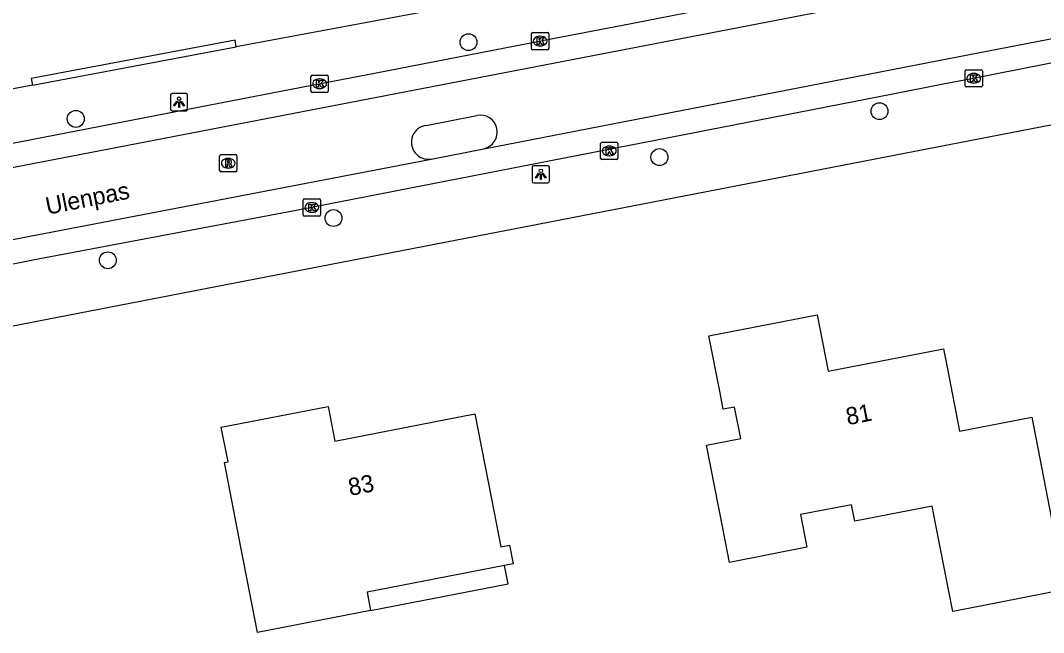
# Model space of a CAD drawing. Extents: x 157663 to 158496, y 379212 to 380934.
# Drawn here: x 158181.3 to 158240.5, y 380278.8 to 380314.2 of the extents above; entities that cross this region are included whole.
import ezdxf

# ---------------------------------------------------------------- set-up
doc = ezdxf.new("R2010")
doc.units = 0
for name, color, linetype in [('IMGEO_Boom', 7, 'Continuous'), ('IMGEO_Haag', 7, 'Continuous'), ('IMGEO_Kolk', 7, 'Continuous'), ('IMGEO_Lichtpunt', 7, 'Continuous'), ('IMGEO_Openbare_ruimte_label', 7, 'Continuous'), ('IMGEO_Pand', 7, 'Continuous'), ('IMGEO_Pand_nummerreeks', 7, 'Continuous'), ('IMGEO_Pand_overbouw', 7, 'Continuous'), ('IMGEO_Rijbaan_lokaal_gesloten', 7, 'Continuous'), ('IMGEO_Rioolput', 7, 'Continuous'), ('IMGEO_Voetpad_open', 7, 'Continuous')]:
    doc.layers.add(name, color=color, linetype=linetype)

msp = doc.modelspace()

# ---------------------------------------------------------------- linework, layer by layer
at = {"layer": 'IMGEO_Boom'}
for centre in [(158207.257, 380312.917), (158231.038, 380308.923), (158184.531, 380308.478), (158218.304, 380306.268), (158199.448, 380302.741), (158186.391, 380300.295)]:
    msp.add_circle(centre, 0.489, dxfattribs=at)
at = {"layer": 'IMGEO_Haag'}
msp.add_lwpolyline([(158193.821, 380312.639), (158193.747, 380313.032), (158181.95, 380310.819), (158182.024, 380310.426)], dxfattribs=at)
at = {"layer": 'IMGEO_Kolk'}
for p, q in [((158210.975, 380313.479), (158211.827, 380313.479)), ((158210.9, 380312.553), (158210.9, 380313.405)), ((158211.388, 380313.259), (158211.413, 380313.259)), ((158211.901, 380313.405), (158211.901, 380312.553)), ((158211.827, 380312.479), (158210.975, 380312.479)), ((158211.411, 380312.699), (158211.386, 380312.699)), ((158235.989, 380310.4), (158235.989, 380311.252)), ((158236.064, 380311.326), (158236.916, 380311.326)), ((158236.477, 380311.106), (158236.502, 380311.106)), ((158236.99, 380311.252), (158236.99, 380310.4)), ((158198.143, 380310.085), (158198.143, 380310.937)), ((158198.218, 380311.011), (158199.07, 380311.011)), ((158198.631, 380310.791), (158198.656, 380310.791)), ((158199.144, 380310.937), (158199.144, 380310.085)), ((158236.5, 380310.546), (158236.475, 380310.546)), ((158199.07, 380310.011), (158198.218, 380310.011)), ((158198.654, 380310.231), (158198.629, 380310.231)), ((158236.916, 380310.326), (158236.064, 380310.326)), ((158214.904, 380306.196), (158214.904, 380307.048)), ((158214.979, 380307.122), (158215.831, 380307.122)), ((158215.905, 380307.048), (158215.905, 380306.196)), ((158215.415, 380306.342), (158215.39, 380306.342)), ((158215.392, 380306.902), (158215.417, 380306.902)), ((158215.831, 380306.122), (158214.979, 380306.122)), ((158197.694, 380302.925), (158197.694, 380303.777)), ((158197.769, 380303.851), (158198.621, 380303.851)), ((158198.182, 380303.631), (158198.207, 380303.631)), ((158198.695, 380303.777), (158198.695, 380302.925)), ((158198.621, 380302.851), (158197.769, 380302.851)), ((158198.205, 380303.071), (158198.18, 380303.071))]:
    msp.add_line(p, q, dxfattribs=at)
for points in [[(158210.975, 380313.479), (158211.827, 380313.479)], [(158210.9, 380312.553), (158210.9, 380313.405)], [(158211.221, 380313.179), (158211.344, 380313.179), (158211.344, 380313.028), (158211.474, 380313.179), (158211.638, 380313.179), (158211.492, 380313.028), (158211.645, 380312.779), (158211.493, 380312.779), (158211.408, 380312.943), (158211.344, 380312.876), (158211.344, 380312.779), (158211.221, 380312.779), (158211.221, 380313.179)], [(158211.901, 380313.405), (158211.901, 380312.553)], [(158211.827, 380312.479), (158210.975, 380312.479)], [(158235.989, 380310.4), (158235.989, 380311.252)], [(158236.064, 380311.326), (158236.916, 380311.326)], [(158236.99, 380311.252), (158236.99, 380310.4)], [(158198.143, 380310.085), (158198.143, 380310.937)], [(158198.218, 380311.011), (158199.07, 380311.011)], [(158198.464, 380310.711), (158198.587, 380310.711), (158198.587, 380310.56), (158198.717, 380310.711), (158198.881, 380310.711), (158198.735, 380310.56), (158198.888, 380310.311), (158198.736, 380310.311), (158198.651, 380310.475), (158198.587, 380310.408), (158198.587, 380310.311), (158198.464, 380310.311), (158198.464, 380310.711)], [(158199.144, 380310.937), (158199.144, 380310.085)], [(158236.31, 380311.026), (158236.433, 380311.026), (158236.433, 380310.875), (158236.563, 380311.026), (158236.727, 380311.026), (158236.581, 380310.875), (158236.734, 380310.626), (158236.582, 380310.626), (158236.497, 380310.79), (158236.433, 380310.723), (158236.433, 380310.626), (158236.31, 380310.626), (158236.31, 380311.026)], [(158199.07, 380310.011), (158198.218, 380310.011)], [(158236.916, 380310.326), (158236.064, 380310.326)], [(158214.904, 380306.196), (158214.904, 380307.048)], [(158214.979, 380307.122), (158215.831, 380307.122)], [(158215.905, 380307.048), (158215.905, 380306.196)], [(158215.225, 380306.822), (158215.348, 380306.822), (158215.348, 380306.671), (158215.478, 380306.822), (158215.642, 380306.822), (158215.496, 380306.671), (158215.649, 380306.422), (158215.497, 380306.422), (158215.412, 380306.586), (158215.348, 380306.519), (158215.348, 380306.422), (158215.225, 380306.422), (158215.225, 380306.822)], [(158215.831, 380306.122), (158214.979, 380306.122)], [(158197.694, 380302.925), (158197.694, 380303.777)], [(158197.769, 380303.851), (158198.621, 380303.851)], [(158198.015, 380303.551), (158198.138, 380303.551), (158198.138, 380303.4), (158198.268, 380303.551), (158198.432, 380303.551), (158198.286, 380303.4), (158198.439, 380303.151), (158198.287, 380303.151), (158198.202, 380303.315), (158198.138, 380303.248), (158198.138, 380303.151), (158198.015, 380303.151), (158198.015, 380303.551)], [(158198.695, 380303.777), (158198.695, 380302.925)], [(158198.621, 380302.851), (158197.769, 380302.851)]]:
    msp.add_lwpolyline(points, dxfattribs=at)
for centre, start, end in [((158210.977, 380313.403), 91.55205, 178.44795), ((158210.977, 380313.403), 91.55205, 178.44795), ((158211.825, 380313.403), 1.55205, 88.44795), ((158211.825, 380313.403), 1.55205, 88.44795), ((158210.977, 380312.555), 181.55205, 268.44795), ((158210.977, 380312.555), 181.55205, 268.44795), ((158211.825, 380312.555), 271.55205, 358.44795), ((158211.825, 380312.555), 271.55205, 358.44795), ((158236.066, 380311.25), 91.55205, 178.44795), ((158236.066, 380311.25), 91.55205, 178.44795), ((158236.914, 380311.25), 1.55205, 88.44795), ((158236.914, 380311.25), 1.55205, 88.44795), ((158198.22, 380310.935), 91.55205, 178.44795), ((158198.22, 380310.935), 91.55205, 178.44795), ((158199.068, 380310.935), 1.55205, 88.44795), ((158199.068, 380310.935), 1.55205, 88.44795), ((158198.22, 380310.087), 181.55205, 268.44795), ((158198.22, 380310.087), 181.55205, 268.44795), ((158199.068, 380310.087), 271.55205, 358.44795), ((158199.068, 380310.087), 271.55205, 358.44795), ((158236.066, 380310.402), 181.55205, 268.44795), ((158236.066, 380310.402), 181.55205, 268.44795), ((158236.914, 380310.402), 271.55205, 358.44795), ((158236.914, 380310.402), 271.55205, 358.44795), ((158214.981, 380307.046), 91.55205, 178.44795), ((158214.981, 380307.046), 91.55205, 178.44795), ((158215.829, 380307.046), 1.55205, 88.44795), ((158215.829, 380307.046), 1.55205, 88.44795), ((158214.981, 380306.198), 181.55205, 268.44795), ((158214.981, 380306.198), 181.55205, 268.44795), ((158215.829, 380306.198), 271.55205, 358.44795), ((158215.829, 380306.198), 271.55205, 358.44795), ((158197.771, 380303.775), 91.55205, 178.44795), ((158197.771, 380303.775), 91.55205, 178.44795), ((158198.619, 380303.775), 1.55205, 88.44795), ((158198.619, 380303.775), 1.55205, 88.44795), ((158197.771, 380302.927), 181.55205, 268.44795), ((158197.771, 380302.927), 181.55205, 268.44795), ((158198.619, 380302.927), 271.55205, 358.44795), ((158198.619, 380302.927), 271.55205, 358.44795)]:
    msp.add_arc(centre, 0.0765, start, end, dxfattribs=at)
for centre, major_axis, ratio, start_param, end_param in [((158211.387, 380312.979), (-0.387, 0.002), 0.722429, 4.712389, 7.853982), ((158211.412, 380312.979), (-0.39, 0.002), 0.717154, 1.570796, 4.712389), ((158236.476, 380310.826), (-0.387, 0.002), 0.722429, 4.712389, 7.853982), ((158236.501, 380310.826), (-0.39, 0.002), 0.717154, 1.570796, 4.712389), ((158198.63, 380310.511), (-0.387, 0.002), 0.722429, 4.712389, 7.853982), ((158198.655, 380310.511), (-0.39, 0.002), 0.717154, 1.570796, 4.712389), ((158215.391, 380306.622), (-0.387, 0.002), 0.722429, 4.712389, 7.853982), ((158215.416, 380306.622), (-0.39, 0.002), 0.717154, 1.570796, 4.712389), ((158198.181, 380303.351), (-0.387, 0.002), 0.722429, 4.712389, 7.853982), ((158198.206, 380303.351), (-0.39, 0.002), 0.717154, 1.570796, 4.712389)]:
    msp.add_ellipse(centre, major_axis=major_axis, ratio=ratio, start_param=start_param, end_param=end_param, dxfattribs=at)
at = {"layer": 'IMGEO_Lichtpunt'}
for p, q in [((158190.913, 380309.944), (158190.105, 380309.944)), ((158190.913, 380309.944), (158190.105, 380309.944)), ((158190.011, 380309.849), (158190.011, 380309.042)), ((158190.011, 380309.849), (158190.011, 380309.042)), ((158191.007, 380309.042), (158191.007, 380309.849)), ((158191.007, 380309.042), (158191.007, 380309.849)), ((158190.105, 380308.948), (158190.913, 380308.948)), ((158190.105, 380308.948), (158190.913, 380308.948)), ((158211.843, 380305.771), (158211.035, 380305.771)), ((158211.843, 380305.771), (158211.035, 380305.771)), ((158210.941, 380305.676), (158210.941, 380304.869)), ((158210.941, 380305.676), (158210.941, 380304.869)), ((158211.937, 380304.869), (158211.937, 380305.676)), ((158211.937, 380304.869), (158211.937, 380305.676)), ((158211.035, 380304.775), (158211.843, 380304.775)), ((158211.035, 380304.775), (158211.843, 380304.775))]:
    msp.add_line(p, q, dxfattribs=at)
for points in [[(158190.385, 380309.513), (158190.424, 380309.485), (158190.236, 380309.223), (158190.198, 380309.25), (158190.385, 380309.513)], [(158190.487, 380309.465), (158190.534, 380309.465), (158190.534, 380309.143), (158190.487, 380309.143), (158190.487, 380309.465)], [(158190.597, 380309.485), (158190.635, 380309.512), (158190.822, 380309.25), (158190.783, 380309.222), (158190.597, 380309.485)], [(158211.315, 380305.34), (158211.354, 380305.312), (158211.166, 380305.05), (158211.128, 380305.077), (158211.315, 380305.34)], [(158211.417, 380305.292), (158211.464, 380305.292), (158211.464, 380304.97), (158211.417, 380304.97), (158211.417, 380305.292)], [(158211.527, 380305.312), (158211.565, 380305.339), (158211.752, 380305.077), (158211.713, 380305.049), (158211.527, 380305.312)]]:
    msp.add_lwpolyline(points, dxfattribs=at)
for centre in [(158190.51, 380309.647), (158211.44, 380305.474)]:
    msp.add_circle(centre, 0.0994, dxfattribs=at)
for centre, start, end in [((158190.105, 380309.849), 90, 180), ((158190.105, 380309.849), 90, 180), ((158190.913, 380309.849), 0, 90), ((158190.913, 380309.849), 0, 90), ((158190.105, 380309.042), 180, 270), ((158190.105, 380309.042), 180, 270), ((158190.913, 380309.042), 270, 0), ((158190.913, 380309.042), 270, 360), ((158211.035, 380305.676), 90, 180), ((158211.035, 380305.676), 90, 180), ((158211.843, 380305.676), 0, 90), ((158211.843, 380305.676), 0, 90), ((158211.035, 380304.869), 180, 270), ((158211.035, 380304.869), 180, 270), ((158211.843, 380304.869), 270, 0), ((158211.843, 380304.869), 270, 360)]:
    msp.add_arc(centre, 0.0946, start, end, dxfattribs=at)
at = {"layer": 'IMGEO_Pand'}
for points in [[(158234.287, 380285.074), (158234.093, 380286.069), (158229.606, 380285.196), (158229.42, 380286.152), (158226.472, 380285.579), (158226.84, 380283.689), (158222.355, 380282.815), (158221.99, 380284.692), (158221.034, 380289.599), (158223.007, 380289.983), (158222.654, 380291.799), (158221.999, 380291.672), (158221.814, 380292.622), (158221.173, 380295.92), (158227.441, 380297.14), (158228.077, 380293.873), (158234.747, 380295.171), (158234.953, 380294.112), (158235.673, 380290.414), (158239.844, 380291.226), (158241.788, 380281.236), (158236.881, 380280.281), (158235.28, 380279.969), (158234.287, 380285.074)], [(158194.09, 380283.686), (158193.135, 380288.593), (158193.342, 380288.633), (158192.952, 380290.636), (158199.132, 380291.839), (158199.524, 380289.83), (158207.633, 380291.408), (158208.588, 380286.501), (158209.131, 380283.715), (158209.622, 380283.809), (158209.833, 380282.724), (158209.342, 380282.632), (158201.388, 380281.084), (158201.593, 380280.029), (158195.05, 380278.755), (158194.09, 380283.686)]]:
    msp.add_lwpolyline(points, dxfattribs=at)
at = {"layer": 'IMGEO_Pand_overbouw'}
msp.add_lwpolyline([(158209.547, 380281.577), (158209.342, 380282.632), (158201.388, 380281.084), (158201.593, 380280.029)], close=True, dxfattribs=at)
at = {"layer": 'IMGEO_Rijbaan_lokaal_gesloten'}
for points in [[(158208.15, 380306.752), (158234.449, 380311.859), (158253.417, 380315.54), (158282.223, 380321.13), (158302.352, 380325.202), (158308.481, 380327.416)], [(158302.731, 380323.85), (158297.03, 380322.697), (158291.127, 380321.503), (158282.495, 380319.757), (158272.265, 380317.78), (158267.99, 380316.953), (158253.663, 380314.213), (158236.263, 380310.779), (158234.715, 380310.488), (158231.813, 380309.91), (158196.789, 380303.085), (158190.936, 380301.977), (158182.046, 380300.295), (158181.583, 380300.207), (158174.809, 380298.869), (158168.769, 380297.676), (158152.391, 380294.441), (158150.782, 380294.149)], [(158151.893, 380301.318), (158176.452, 380306.23), (158180.175, 380306.948), (158194.789, 380309.767), (158198.098, 380310.405), (158201.813, 380311.121), (158212.142, 380313.121), (158216.662, 380313.996), (158219.827, 380314.609), (158223.56, 380315.331), (158233.404, 380317.232)], [(158233.404, 380317.232), (158233.671, 380315.858), (158176.722, 380304.856), (158152.167, 380299.945), (158151.893, 380301.318)], [(158204.806, 380308.098), (158207.734, 380308.682)], [(158205.098, 380306.156), (158208.15, 380306.752)], [(158150.782, 380294.149), (158150.513, 380295.523), (158181.78, 380301.67), (158205.098, 380306.156)]]:
    msp.add_lwpolyline(points, dxfattribs=at)
for centre, radius, start, end in [((158207.934, 380307.715), 0.987, 282.64403, 101.68331), ((158204.936, 380307.125), 0.982, 97.61804, 279.48388)]:
    msp.add_arc(centre, radius, start, end, dxfattribs=at)
at = {"layer": 'IMGEO_Rioolput'}
for p, q in [((158192.857, 380305.484), (158192.857, 380306.336)), ((158192.932, 380306.41), (158193.784, 380306.41)), ((158193.858, 380306.336), (158193.858, 380305.484)), ((158193.345, 380306.19), (158193.37, 380306.19)), ((158193.784, 380305.41), (158192.932, 380305.41)), ((158193.368, 380305.63), (158193.343, 380305.63))]:
    msp.add_line(p, q, dxfattribs=at)
for points in [[(158192.857, 380305.484), (158192.857, 380306.336)], [(158192.932, 380306.41), (158193.784, 380306.41)], [(158193.858, 380306.336), (158193.858, 380305.484)], [(158193.446, 380306.108), (158193.194, 380306.11), (158193.194, 380305.71)], [(158193.194, 380305.71), (158193.318, 380305.71), (158193.318, 380305.872), (158193.329, 380305.872)], [(158193.372, 380306.029), (158193.318, 380306.029), (158193.318, 380305.948)], [(158193.318, 380305.948), (158193.37, 380305.948)], [(158193.376, 380305.843), (158193.447, 380305.71), (158193.587, 380305.71), (158193.522, 380305.836)], [(158193.784, 380305.41), (158192.932, 380305.41)]]:
    msp.add_lwpolyline(points, dxfattribs=at)
for centre, radius, start, end in [((158192.934, 380306.334), 0.0765, 91.55205, 178.44795), ((158192.934, 380306.334), 0.0765, 91.55205, 178.44795), ((158193.782, 380306.334), 0.0765, 1.55205, 88.44795), ((158193.782, 380306.334), 0.0765, 1.55205, 88.44795), ((158193.328, 380305.819), 0.0533, 26.02933, 88.69889), ((158193.354, 380306.137), 0.19, 274.7715, 282.96867), ((158193.378, 380305.933), 0.0964, 77.00612, 93.18647), ((158193.392, 380305.99), 0.0378, 276.66336, 79.67722), ((158193.445, 380305.998), 0.109, 350.36119, 89.41601), ((158193.443, 380305.998), 0.112, 277.58423, 350.98172), ((158193.427, 380305.783), 0.108, 29.51342, 73.79051), ((158192.934, 380305.486), 0.0765, 181.55205, 268.44795), ((158192.934, 380305.486), 0.0765, 181.55205, 268.44795), ((158193.782, 380305.486), 0.0765, 271.55205, 358.44795), ((158193.782, 380305.486), 0.0765, 271.55205, 358.44795)]:
    msp.add_arc(centre, radius, start, end, dxfattribs=at)
for centre, major_axis, ratio, start_param, end_param in [((158193.344, 380305.91), (-0.387, 0.002), 0.722429, 4.712389, 7.853982), ((158193.369, 380305.91), (-0.39, 0.002), 0.717154, 1.570796, 4.712389)]:
    msp.add_ellipse(centre, major_axis=major_axis, ratio=ratio, start_param=start_param, end_param=end_param, dxfattribs=at)
at = {"layer": 'IMGEO_Voetpad_open'}
for points in [[(158216.208, 380316.839), (158193.821, 380312.639)], [(158182.024, 380310.426), (158193.821, 380312.639)], [(158182.024, 380310.426), (158179.708, 380309.991), (158161.124, 380306.278), (158153.273, 380304.733)], [(158241.64, 380308.242), (158182.874, 380296.861), (158153.722, 380291.177)]]:
    msp.add_lwpolyline(points, dxfattribs=at)

# ---------------------------------------------------------------- texts
at = {"layer": 'IMGEO_Openbare_ruimte_label'}
msp.add_text('Ulenpas', height=1, rotation=11.18633, dxfattribs=at).set_placement((158182.898, 380302.927))
at = {"layer": 'IMGEO_Pand_nummerreeks'}
for s, rotation, p in [('81', 11.01228, (158229.2, 380290.75)), ('83', 11.01225, (158200.405, 380286.66))]:
    msp.add_text(s, height=1, rotation=rotation, dxfattribs=at).set_placement(p)

doc.saveas('drawing.dxf')
